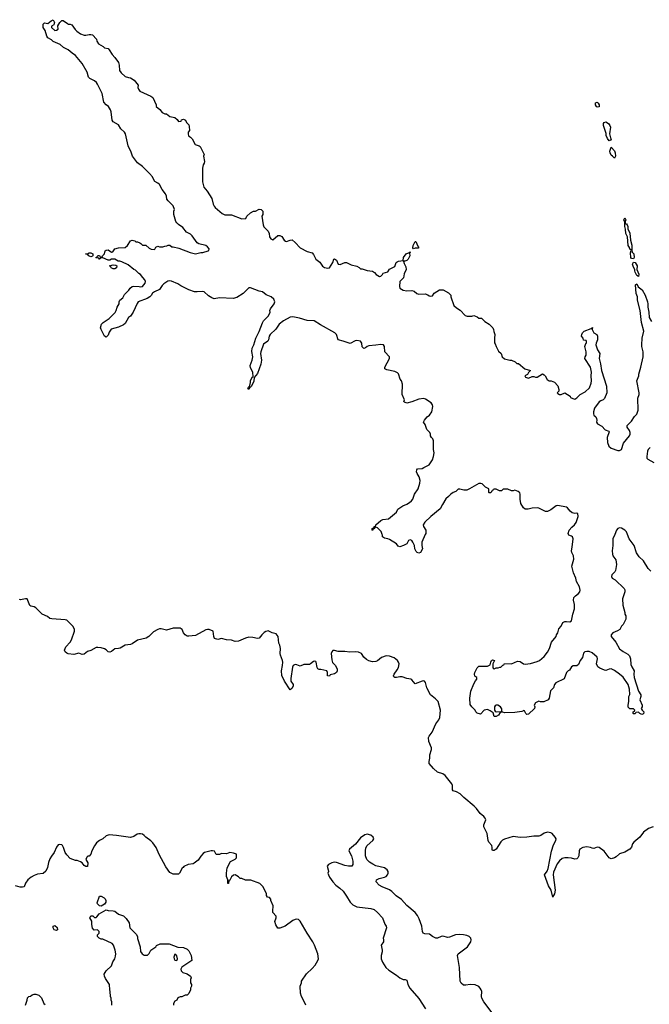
# Model space of a CAD drawing. Header units: inches. Extents: x 2293880 to 2522759, y 823965 to 1006879.
# Tile 309 of 325: x 2450681 to 2458016, y 894520 to 906002. Entities that reach past the tile are written whole.
import ezdxf

# ---------------------------------------------------------------- set-up
doc = ezdxf.new("R2010")
doc.units = ezdxf.units.IN
doc.header["$MEASUREMENT"] = 0
doc.layers.add('C4859', color=7, linetype='Continuous')
doc.layers.add('C4950', color=7, linetype='Continuous')

msp = doc.modelspace()

# ---------------------------------------------------------------- linework, layer by layer
at = {"layer": 'C4859', "color": 5}
for points, elevation in [([(2455406, 900000), (2455367, 899910), (2455365, 899870), (2455372, 899830), (2455351, 899789), (2455330, 899782), (2455310, 899789), (2455300, 899800), (2455284, 899830), (2455279, 899870), (2455262, 899910), (2455250, 899928), (2455230, 899938), (2455212, 899928), (2455190, 899888), (2455154, 899870), (2455110, 899855), (2455090, 899862), (2455070, 899889), (2454990, 899941), (2454970, 899949), (2454930, 899954), (2454908, 899970), (2454908, 899990), (2454904, 900000)], 60), ([(2457613, 900000), (2457591, 899950), (2457591, 899871), (2457583, 899810), (2457586, 899770), (2457591, 899750), (2457625, 899705), (2457635, 899650), (2457622, 899578), (2457615, 899565), (2457581, 899530), (2457576, 899510), (2457585, 899490), (2457618, 899470), (2457722, 899370), (2457730, 899354), (2457731, 899330), (2457705, 899250), (2457706, 899174), (2457731, 899090), (2457732, 899070), (2457742, 899050), (2457742, 899010), (2457712, 898950), (2457692, 898930), (2457672, 898890), (2457646, 898874), (2457592, 898850), (2457572, 898830), (2457571, 898810), (2457624, 898744), (2457670, 898667), (2457710, 898634), (2457766, 898605), (2457785, 898585), (2457797, 898550), (2457802, 898482), (2457814, 898454), (2457841, 898410), (2457834, 898370), (2457838, 898330), (2457890, 898170), (2457916, 898130), (2457919, 898110), (2457907, 898070), (2457931, 898010), (2457931, 897989), (2457922, 897970), (2457931, 897950), (2457951, 897930), (2457950, 897906), (2457930, 897898), (2457906, 897910), (2457890, 897926), (2457858, 897922), (2457850, 897906), (2457830, 897906), (2457826, 897910), (2457826, 897930), (2457842, 897938), (2457846, 897950), (2457830, 897966), (2457790, 897966), (2457770, 897986), (2457769, 898010), (2457779, 898050), (2457779, 898110), (2457789, 898131), (2457785, 898195), (2457769, 898250), (2457710, 898333), (2457669, 898370), (2457610, 898413), (2457572, 898432), (2457550, 898429), (2457510, 898414), (2457495, 898415), (2457438, 898438), (2457416, 898456), (2457402, 898490), (2457414, 898550), (2457409, 898570), (2457350, 898619), (2457315, 898635), (2457290, 898636), (2457265, 898630), (2457250, 898615), (2457236, 898564), (2457211, 898530), (2457190, 898482), (2457170, 898469), (2457130, 898469), (2457110, 898455), (2457085, 898415), (2457070, 898408), (2457050, 898388), (2457025, 898315), (2456926, 898270), (2456911, 898250), (2456898, 898210), (2456866, 898174), (2456851, 898090), (2456838, 898070), (2456787, 898047), (2456750, 898046), (2456730, 898055), (2456690, 898035), (2456676, 898010), (2456681, 897990), (2456679, 897970), (2456610, 897902), (2456590, 897898), (2456578, 897910), (2456562, 897942), (2456550, 897946), (2456542, 897938), (2456530, 897935), (2456450, 897924), (2456330, 897918), (2456310, 897926), (2456290, 897926), (2456278, 897922), (2456258, 897890), (2456230, 897875), (2456210, 897878), (2456198, 897918), (2456163, 897943), (2456130, 897957), (2456091, 897949), (2456050, 897902), (2456010, 897915), (2455995, 897930), (2455988, 897950), (2455949, 897989), (2455930, 898018), (2455925, 898090), (2455936, 898170), (2455970, 898258), (2455990, 898294), (2456006, 898310), (2456006, 898330), (2455985, 898345), (2455979, 898370), (2455984, 898390), (2456010, 898442), (2456030, 898462), (2456130, 898462), (2456162, 898478), (2456168, 898510), (2456178, 898530), (2456190, 898538), (2456212, 898530), (2456192, 898490), (2456193, 898453), (2456198, 898438), (2456210, 898434), (2456230, 898442), (2456256, 898444), (2456273, 898453), (2456287, 898453), (2456310, 898474), (2456322, 898478), (2456330, 898494), (2456410, 898492), (2456480, 898520), (2456510, 898519), (2456550, 898491), (2456570, 898487), (2456630, 898493), (2456710, 898516), (2456735, 898530), (2456790, 898575), (2456830, 898626), (2456854, 898670), (2456878, 898742), (2456929, 898810), (2456933, 898827), (2456949, 898850), (2456962, 898898), (2456988, 898930), (2457009, 898971), (2457030, 898985), (2457050, 898986), (2457090, 898979), (2457109, 898991), (2457124, 899070), (2457144, 899130), (2457143, 899183), (2457133, 899233), (2457136, 899264), (2457156, 899284), (2457192, 899310), (2457207, 899330), (2457211, 899350), (2457202, 899390), (2457167, 899450), (2457161, 899490), (2457134, 899550), (2457113, 899630), (2457138, 899710), (2457132, 899750), (2457113, 899790), (2457109, 899810), (2457119, 899850), (2457129, 899949), (2457122, 899970), (2457110, 899979), (2457078, 899990), (2457074, 900000)], 60), ([(2458032, 899572), (2458004, 899604), (2457950, 899690), (2457897, 899737), (2457866, 899786), (2457838, 899870), (2457780, 899950), (2457762, 900000)], 60), ([(2458061, 896590), (2458007, 896570), (2457950, 896527), (2457904, 896470), (2457835, 896410), (2457822, 896390), (2457808, 896352), (2457790, 896330), (2457730, 896294), (2457670, 896275), (2457630, 896239), (2457611, 896230), (2457570, 896218), (2457550, 896229), (2457490, 896304), (2457430, 896349), (2457408, 896352), (2457370, 896338), (2457350, 896340), (2457329, 896350), (2457290, 896358), (2457242, 896350), (2457207, 896330), (2457197, 896310), (2457193, 896250), (2457185, 896230), (2457170, 896215), (2457150, 896214), (2457110, 896225), (2457072, 896228), (2457030, 896228), (2457001, 896219), (2456970, 896192), (2456942, 896158), (2456899, 896061), (2456897, 896030), (2456920, 895850), (2456910, 895808), (2456898, 895790), (2456892, 895768), (2456873, 895850), (2456840, 895900), (2456795, 896030), (2456826, 896074), (2456838, 896102), (2456875, 896305), (2456901, 896379), (2456925, 896430), (2456929, 896450), (2456921, 896470), (2456884, 896510), (2456870, 896518), (2456830, 896527), (2456790, 896517), (2456753, 896487), (2456730, 896479), (2456670, 896481), (2456590, 896468), (2456510, 896465), (2456430, 896476), (2456330, 896445), (2456307, 896433), (2456286, 896414), (2456230, 896328), (2456210, 896315), (2456190, 896315), (2456184, 896324), (2456185, 896350), (2456180, 896370), (2456145, 896410), (2456137, 896430), (2456127, 896510), (2456090, 896590), (2456090, 896612), (2456110, 896670), (2456104, 896690), (2456090, 896709), (2456044, 896744), (2456002, 896802), (2455974, 896830), (2455857, 896930), (2455814, 896974), (2455770, 896999), (2455729, 897010), (2455723, 897023), (2455722, 897070), (2455714, 897090), (2455636, 897190), (2455610, 897207), (2455548, 897228), (2455500, 897270), (2455453, 897330), (2455450, 897350), (2455459, 897390), (2455458, 897430), (2455478, 897490), (2455480, 897510), (2455446, 897586), (2455445, 897630), (2455452, 897648), (2455486, 897694), (2455527, 897790), (2455564, 897836), (2455577, 897863), (2455582, 897950), (2455556, 898050), (2455524, 898084), (2455467, 898130), (2455425, 898210), (2455410, 898274), (2455397, 898290), (2455390, 898294), (2455370, 898289), (2455290, 898258), (2455250, 898305), (2455238, 898310), (2455190, 898318), (2455138, 898338), (2455110, 898339), (2455070, 898331), (2455050, 898332), (2455040, 898340), (2455036, 898350), (2455043, 898370), (2455080, 898420), (2455093, 898447), (2455100, 898490), (2455094, 898510), (2455081, 898530), (2455042, 898562), (2454990, 898580), (2454950, 898583), (2454897, 898563), (2454850, 898527), (2454830, 898517), (2454790, 898514), (2454750, 898525), (2454721, 898541), (2454692, 898570), (2454662, 898610), (2454628, 898628), (2454590, 898631), (2454527, 898627), (2454470, 898635), (2454390, 898636), (2454350, 898645), (2454330, 898644), (2454317, 898630), (2454311, 898610), (2454316, 898536), (2454326, 898506), (2454359, 898470), (2454379, 898430), (2454379, 898410), (2454370, 898389), (2454350, 898375), (2454298, 898362), (2454290, 898346), (2454266, 898350), (2454268, 898390), (2454258, 898410), (2454190, 898425), (2454170, 898424), (2454153, 898433), (2454147, 898447), (2454133, 898510), (2454130, 898518), (2454120, 898520), (2454102, 898518), (2454070, 898490), (2454056, 898484), (2453990, 898481), (2453950, 898464), (2453910, 898477), (2453890, 898481), (2453881, 898479), (2453868, 898472), (2453859, 898450), (2453839, 898321), (2453841, 898290), (2453867, 898250), (2453867, 898230), (2453850, 898204), (2453830, 898188), (2453764, 898290), (2453735, 898355), (2453730, 898410), (2453743, 898470), (2453746, 898510), (2453742, 898530), (2453718, 898590), (2453715, 898610), (2453721, 898670), (2453710, 898709), (2453698, 898730), (2453691, 898811), (2453670, 898839), (2453622, 898850), (2453590, 898869), (2453574, 898874), (2453550, 898869), (2453530, 898855), (2453501, 898830), (2453470, 898789), (2453450, 898784), (2453398, 898798), (2453350, 898803), (2453311, 898790), (2453230, 898753), (2453191, 898749), (2453150, 898767), (2453089, 898769), (2453030, 898784), (2452990, 898774), (2452950, 898785), (2452941, 898810), (2452935, 898870), (2452890, 898889), (2452870, 898892), (2452850, 898887), (2452730, 898822), (2452690, 898815), (2452650, 898813), (2452630, 898814), (2452607, 898827), (2452590, 898850), (2452574, 898890), (2452550, 898905), (2452467, 898907), (2452390, 898883), (2452330, 898900), (2452310, 898898), (2452289, 898891), (2452238, 898862), (2452186, 898810), (2452153, 898790), (2452054, 898766), (2451990, 898723), (2451970, 898715), (2451910, 898709), (2451850, 898675), (2451830, 898668), (2451790, 898664), (2451750, 898635), (2451730, 898626), (2451710, 898630), (2451690, 898653), (2451670, 898665), (2451630, 898678), (2451590, 898681), (2451570, 898679), (2451510, 898646), (2451470, 898635), (2451430, 898604), (2451410, 898599), (2451370, 898615), (2451310, 898598), (2451247, 898607), (2451230, 898613), (2451209, 898629), (2451204, 898650), (2451219, 898690), (2451270, 898745), (2451284, 898770), (2451318, 898870), (2451320, 898890), (2451304, 898924), (2451250, 898982), (2451230, 898998), (2451210, 899005), (2451054, 899014), (2451030, 899019), (2451003, 899043), (2450944, 899070), (2450910, 899099), (2450870, 899145), (2450850, 899157), (2450810, 899162), (2450798, 899170), (2450768, 899248), (2450750, 899249), (2450690, 899235), (2450680, 899240)], 80), ([(2454013, 894510), (2453989, 894569), (2453964, 894610), (2453954, 894650), (2453949, 894730), (2453962, 894770), (2453962, 894790), (2454023, 894877), (2454090, 894938), (2454122, 894978), (2454155, 895030), (2454162, 895050), (2454154, 895110), (2454114, 895210), (2454094, 895250), (2454029, 895350), (2453950, 895489), (2453929, 895509), (2453910, 895514), (2453890, 895509), (2453864, 895496), (2453772, 895430), (2453710, 895408), (2453690, 895406), (2453665, 895445), (2453655, 895485), (2453668, 895530), (2453667, 895547), (2453628, 895590), (2453628, 895630), (2453635, 895645), (2453635, 895670), (2453608, 895730), (2453607, 895747), (2453590, 895766), (2453568, 895770), (2453558, 895790), (2453558, 895810), (2453518, 895890), (2453478, 895930), (2453373, 895967), (2453310, 895968), (2453267, 895987), (2453250, 895988), (2453230, 896008), (2453190, 896028), (2453173, 896027), (2453150, 896008), (2453135, 895985), (2453130, 895966), (2453118, 895962), (2453112, 895930), (2453107, 895927), (2453106, 895970), (2453089, 896011), (2453089, 896050), (2453098, 896110), (2453136, 896184), (2453190, 896212), (2453208, 896230), (2453206, 896270), (2453170, 896284), (2453130, 896289), (2453090, 896273), (2453030, 896278), (2453007, 896267), (2452970, 896266), (2452950, 896306), (2452928, 896308), (2452910, 896309), (2452834, 896290), (2452820, 896280), (2452790, 896248), (2452759, 896201), (2452715, 896165), (2452701, 896159), (2452642, 896150), (2452592, 896128), (2452585, 896115), (2452572, 896108), (2452542, 896050), (2452530, 896038), (2452470, 896038), (2452430, 896058), (2452383, 896123), (2452307, 896267), (2452270, 896350), (2452230, 896404), (2452208, 896428), (2452150, 896470), (2452130, 896489), (2452110, 896504), (2452090, 896509), (2452070, 896509), (2452050, 896503), (2452010, 896476), (2451970, 896467), (2451810, 896490), (2451725, 896495), (2451690, 896485), (2451650, 896450), (2451610, 896429), (2451577, 896403), (2451551, 896369), (2451521, 896310), (2451511, 896269), (2451490, 896248), (2451473, 896247), (2451464, 896236), (2451452, 896210), (2451476, 896170), (2451470, 896128), (2451450, 896128), (2451430, 896138), (2451410, 896168), (2451390, 896182), (2451350, 896198), (2451330, 896198), (2451270, 896222), (2451230, 896262), (2451210, 896290), (2451192, 896350), (2451181, 896370), (2451170, 896379), (2451150, 896385), (2451130, 896379), (2451109, 896351), (2451084, 896290), (2451050, 896249), (2451030, 896215), (2451015, 896175), (2451004, 896116), (2450987, 896073), (2450954, 896046), (2450890, 896036), (2450850, 896023), (2450816, 896004), (2450776, 895970), (2450748, 895932), (2450731, 895890), (2450715, 895885), (2450686, 895886), (2450630, 895902)], 120), ([(2456209, 894389), (2456090, 894550), (2456066, 894590), (2456062, 894610), (2456063, 894670), (2456057, 894690), (2456046, 894710), (2456030, 894728), (2455988, 894748), (2455930, 894751), (2455878, 894742), (2455850, 894745), (2455825, 894765), (2455814, 894790), (2455806, 894950), (2455783, 895090), (2455790, 895110), (2455896, 895190), (2455935, 895250), (2455942, 895270), (2455936, 895290), (2455917, 895310), (2455890, 895321), (2455851, 895331), (2455810, 895334), (2455758, 895330), (2455690, 895302), (2455670, 895301), (2455610, 895313), (2455590, 895310), (2455550, 895292), (2455530, 895293), (2455490, 895312), (2455456, 895336), (2455400, 895340), (2455380, 895350), (2455372, 895370), (2455366, 895430), (2455336, 895516), (2455316, 895556), (2455290, 895589), (2455190, 895673), (2455130, 895742), (2455066, 895786), (2455017, 895837), (2454990, 895854), (2454902, 895890), (2454869, 895910), (2454835, 895950), (2454838, 895970), (2454845, 895975), (2454870, 895986), (2454930, 896001), (2454950, 896011), (2454965, 896030), (2454973, 896050), (2454974, 896070), (2454962, 896090), (2454929, 896110), (2454830, 896135), (2454793, 896153), (2454758, 896178), (2454726, 896210), (2454709, 896250), (2454709, 896310), (2454714, 896346), (2454729, 896371), (2454793, 896430), (2454805, 896450), (2454797, 896470), (2454770, 896492), (2454730, 896504), (2454702, 896498), (2454650, 896461), (2454592, 896388), (2454523, 896330), (2454516, 896310), (2454546, 896250), (2454562, 896190), (2454562, 896150), (2454552, 896130), (2454511, 896129), (2454470, 896137), (2454370, 896175), (2454350, 896177), (2454318, 896170), (2454278, 896150), (2454263, 896130), (2454276, 896090), (2454278, 896070), (2454271, 896050), (2454278, 896030), (2454290, 896002), (2454328, 895948), (2454365, 895910), (2454410, 895876), (2454450, 895838), (2454490, 895782), (2454531, 895710), (2454560, 895680), (2454610, 895655), (2454770, 895637), (2454810, 895626), (2454851, 895591), (2454906, 895530), (2454934, 895454), (2454951, 895430), (2454955, 895410), (2454916, 895290), (2454921, 895270), (2454918, 895250), (2454891, 895210), (2454905, 895150), (2454905, 895130), (2454891, 895090), (2454891, 895050), (2454906, 895010), (2454948, 894948), (2454980, 894920), (2455070, 894861), (2455110, 894827), (2455150, 894811), (2455170, 894811), (2455190, 894802), (2455204, 894750), (2455227, 894710), (2455330, 894587), (2455408, 894468)], 120), ([(2451755, 894510), (2451755, 894550), (2451748, 894570), (2451748, 894590), (2451738, 894610), (2451735, 894670), (2451729, 894690), (2451728, 894750), (2451680, 894820), (2451668, 894848), (2451666, 894870), (2451689, 894911), (2451749, 894970), (2451765, 895015), (2451789, 895051), (2451798, 895082), (2451799, 895110), (2451794, 895150), (2451775, 895210), (2451758, 895230), (2451650, 895278), (2451630, 895278), (2451606, 895290), (2451586, 895310), (2451588, 895332), (2451606, 895350), (2451606, 895370), (2451587, 895387), (2451550, 895386), (2451530, 895406), (2451522, 895450), (2451522, 895490), (2451498, 895530), (2451510, 895551), (2451531, 895551), (2451553, 895533), (2451570, 895532), (2451580, 895540), (2451605, 895575), (2451690, 895622), (2451712, 895612), (2451770, 895611), (2451790, 895606), (2451831, 895571), (2451890, 895550), (2451922, 895522), (2451956, 895470), (2451962, 895410), (2452037, 895337), (2452052, 895310), (2452053, 895287), (2452085, 895190), (2452090, 895134), (2452107, 895107), (2452130, 895092), (2452168, 895092), (2452188, 895112), (2452210, 895152), (2452266, 895190), (2452276, 895204), (2452316, 895224), (2452424, 895224), (2452525, 895185), (2452590, 895182), (2452630, 895162), (2452650, 895142), (2452678, 895090), (2452685, 895030), (2452570, 894953), (2452558, 894930), (2452562, 894910), (2452582, 894890), (2452630, 894876), (2452672, 894850), (2452678, 894830), (2452672, 894808), (2452672, 894772), (2452682, 894750), (2452682, 894730), (2452672, 894710), (2452672, 894688), (2452650, 894646), (2452630, 894626), (2452610, 894626), (2452570, 894608), (2452550, 894608), (2452525, 894595), (2452511, 894569), (2452490, 894558), (2452472, 894530), (2452471, 894510)], 120), ([(2450748, 894510), (2450767, 894567), (2450770, 894594), (2450788, 894612), (2450807, 894613), (2450826, 894630), (2450850, 894638), (2450870, 894638), (2450905, 894625), (2450935, 894595), (2450962, 894530), (2450978, 894518)], 120)]:
    msp.add_lwpolyline(points, dxfattribs=dict(at, elevation=elevation))
for points, elevation in [([(2456250, 898009), (2456230, 898008), (2456220, 898000), (2456212, 897990), (2456211, 897970), (2456212, 897950), (2456220, 897940), (2456230, 897932), (2456290, 897934), (2456298, 897942), (2456296, 897964), (2456282, 897990)], 60), ([(2451630, 895666), (2451610, 895668), (2451586, 895690), (2451582, 895702), (2451610, 895782), (2451630, 895781), (2451663, 895763), (2451676, 895750), (2451686, 895730), (2451685, 895710), (2451670, 895686)], 120), ([(2451110, 895382), (2451084, 895390), (2451069, 895410), (2451070, 895431), (2451090, 895438), (2451117, 895417), (2451122, 895390)], 120), ([(2452490, 895106), (2452478, 895070), (2452482, 895050), (2452490, 895034), (2452510, 895032), (2452519, 895050), (2452510, 895086)], 120)]:
    msp.add_lwpolyline(points, close=True, dxfattribs=dict(at, elevation=elevation))
at = {"layer": 'C4950', "color": 5, "elevation": 60}
for points in [[(2454904, 900000), (2454892, 900032), (2454850, 900078), (2454830, 900086), (2454818, 900082), (2454814, 900070), (2454798, 900062), (2454790, 900046), (2454786, 900050), (2454787, 900067), (2454794, 900074), (2454806, 900074), (2454810, 900091), (2454827, 900093), (2454829, 900110), (2454890, 900163), (2454910, 900174), (2454977, 900183), (2455070, 900261), (2455086, 900294), (2455097, 900303), (2455146, 900334), (2455190, 900351), (2455223, 900370), (2455245, 900390), (2455259, 900410), (2455281, 900470), (2455324, 900530), (2455342, 900598), (2455345, 900630), (2455335, 900670), (2455310, 900710), (2455304, 900730), (2455306, 900754), (2455317, 900763), (2455370, 900770), (2455390, 900778), (2455450, 900811), (2455489, 900870), (2455503, 900910), (2455509, 900950), (2455503, 900990), (2455502, 901090), (2455494, 901114), (2455478, 901130), (2455468, 901150), (2455468, 901170), (2455458, 901190), (2455425, 901225), (2455403, 901283), (2455386, 901310), (2455395, 901330), (2455429, 901370), (2455454, 901390), (2455484, 901430), (2455492, 901490), (2455489, 901510), (2455475, 901535), (2455410, 901577), (2455390, 901585), (2455330, 901577), (2455250, 901544), (2455190, 901529), (2455163, 901543), (2455158, 901550), (2455162, 901570), (2455135, 901630), (2455139, 901750), (2455129, 901790), (2455115, 901810), (2455094, 901874), (2455083, 901883), (2455050, 901899), (2454957, 901917), (2454935, 901930), (2454934, 901950), (2454989, 902050), (2454989, 902070), (2454934, 902130), (2454932, 902190), (2454921, 902210), (2454890, 902216), (2454830, 902205), (2454750, 902200), (2454728, 902192), (2454710, 902175), (2454690, 902166), (2454670, 902189), (2454665, 902230), (2454650, 902253), (2454610, 902260), (2454590, 902256), (2454530, 902226), (2454450, 902255), (2454390, 902269), (2454370, 902330), (2454351, 902351), (2454185, 902445), (2454112, 902492), (2454030, 902496), (2453942, 902522), (2453864, 902536), (2453830, 902534), (2453754, 902490), (2453704, 902450), (2453666, 902394), (2453600, 902330), (2453589, 902310), (2453579, 902270), (2453570, 902253), (2453522, 902218), (2453490, 902130), (2453488, 902108), (2453499, 902030), (2453490, 901984), (2453450, 901875), (2453411, 901830), (2453410, 901786), (2453382, 901730), (2453370, 901718), (2453362, 901718), (2453350, 901688), (2453338, 901710), (2453350, 901722), (2453358, 901722), (2453369, 901770), (2453370, 901792), (2453390, 901832), (2453402, 901838), (2453396, 901890), (2453370, 901942), (2453366, 901970), (2453388, 902032), (2453395, 902070), (2453387, 902133), (2453389, 902170), (2453410, 902211), (2453432, 902290), (2453470, 902366), (2453510, 902466), (2453523, 902490), (2453578, 902550), (2453598, 902590), (2453596, 902610), (2453601, 902630), (2453647, 902690), (2453655, 902710), (2453642, 902742), (2453611, 902771), (2453553, 902793), (2453509, 902829), (2453470, 902838), (2453370, 902877), (2453350, 902876), (2453284, 902810), (2453210, 902762), (2453168, 902752), (2453010, 902760), (2452948, 902748), (2452918, 902758), (2452880, 902780), (2452830, 902827), (2452810, 902832), (2452750, 902827), (2452718, 902830), (2452650, 902853), (2452559, 902899), (2452523, 902923), (2452450, 902953), (2452430, 902957), (2452408, 902952), (2452359, 902921), (2452339, 902901), (2452310, 902855), (2452250, 902829), (2452227, 902813), (2452213, 902787), (2452196, 902770), (2452165, 902750), (2452061, 902710), (2452048, 902692), (2452001, 902590), (2451970, 902545), (2451950, 902530), (2451910, 902459), (2451890, 902442), (2451830, 902415), (2451747, 902393), (2451722, 902358), (2451710, 902324), (2451690, 902299), (2451669, 902310), (2451629, 902390), (2451624, 902410), (2451635, 902450), (2451655, 902470), (2451722, 902518), (2451792, 902588), (2451805, 902610), (2451817, 902650), (2451841, 902690), (2451841, 902710), (2451849, 902731), (2451881, 902759), (2451902, 902798), (2451953, 902847), (2451969, 902870), (2451990, 902891), (2452010, 902896), (2452071, 902891), (2452090, 902885), (2452110, 902891), (2452142, 902930), (2452148, 902950), (2452138, 902970), (2452114, 902994), (2452089, 903029), (2452070, 903042), (2452030, 903082), (2452009, 903089), (2451943, 903143), (2451870, 903178), (2451847, 903187), (2451828, 903188), (2451790, 903208), (2451750, 903208), (2451730, 903198), (2451710, 903198), (2451650, 903226), (2451618, 903222), (2451614, 903210), (2451609, 903209), (2451602, 903222), (2451570, 903226), (2451566, 903230), (2451582, 903238), (2451590, 903254), (2451610, 903254), (2451618, 903238), (2451630, 903234), (2451642, 903238), (2451646, 903250), (2451668, 903270), (2451675, 903305), (2451690, 903316), (2451710, 903318), (2451750, 903292), (2451767, 903293), (2451790, 903331), (2451830, 903341), (2451910, 903345), (2451938, 903370), (2451970, 903422), (2451990, 903431), (2452022, 903422), (2452033, 903413), (2452052, 903412), (2452080, 903400), (2452093, 903393), (2452110, 903374), (2452150, 903372), (2452190, 903338), (2452214, 903326), (2452250, 903322), (2452255, 903325), (2452268, 903350), (2452290, 903362), (2452310, 903354), (2452350, 903354), (2452370, 903362), (2452396, 903364), (2452410, 903374), (2452430, 903374), (2452452, 903352), (2452468, 903352), (2452536, 903336), (2452668, 903288), (2452730, 903271), (2452790, 903287), (2452813, 903287), (2452875, 903305), (2452886, 903310), (2452888, 903330), (2452870, 903354), (2452848, 903370), (2452769, 903389), (2452750, 903399), (2452690, 903481), (2452670, 903501), (2452626, 903526), (2452580, 903580), (2452530, 903614), (2452510, 903635), (2452501, 903650), (2452478, 903730), (2452478, 903770), (2452486, 903790), (2452468, 903830), (2452409, 903889), (2452395, 903910), (2452390, 903946), (2452381, 903970), (2452341, 904021), (2452310, 904079), (2452290, 904097), (2452256, 904116), (2452234, 904150), (2452229, 904170), (2452194, 904210), (2452113, 904290), (2452054, 904334), (2451996, 904410), (2451975, 904470), (2451952, 904510), (2451946, 904530), (2451915, 904670), (2451902, 904690), (2451859, 904730), (2451830, 904775), (2451769, 904810), (2451759, 904830), (2451747, 904927), (2451740, 904950), (2451715, 904990), (2451689, 905010), (2451661, 905041), (2451640, 905140), (2451587, 905250), (2451575, 905270), (2451552, 905290), (2451496, 905316), (2451481, 905330), (2451465, 905390), (2451409, 905490), (2451330, 905583), (2451293, 905613), (2451244, 905650), (2451190, 905676), (2451151, 905711), (2451070, 905747), (2451050, 905766), (2451010, 905792), (2450996, 905810), (2450977, 905877), (2450955, 905910), (2450955, 905950), (2450970, 905965), (2451010, 905958), (2451048, 905990), (2451070, 906002), (2451085, 905970), (2451084, 905956), (2451077, 905943), (2451052, 905928), (2451051, 905910), (2451090, 905876), (2451110, 905878), (2451128, 905890), (2451126, 905930), (2451149, 905971), (2451170, 905992), (2451188, 905992), (2451237, 905957), (2451250, 905951), (2451270, 905951), (2451290, 905941), (2451328, 905888), (2451348, 905868), (2451390, 905839), (2451430, 905821), (2451450, 905821), (2451490, 905831), (2451510, 905831), (2451530, 905825), (2451575, 905775), (2451581, 905750), (2451600, 905720), (2451652, 905690), (2451670, 905672), (2451710, 905665), (2451725, 905650), (2451757, 905597), (2451790, 905562), (2451830, 905502), (2451841, 905470), (2451843, 905410), (2451863, 905383), (2451910, 905338), (2451950, 905326), (2451970, 905325), (2452016, 905296), (2452060, 905240), (2452058, 905210), (2452065, 905190), (2452082, 905170), (2452210, 905110), (2452233, 905093), (2452271, 905011), (2452272, 904990), (2452314, 904954), (2452340, 904920), (2452370, 904905), (2452390, 904905), (2452430, 904872), (2452490, 904862), (2452517, 904837), (2452530, 904814), (2452562, 904818), (2452567, 904833), (2452590, 904842), (2452612, 904830), (2452624, 904804), (2452650, 904774), (2452657, 904757), (2452658, 904710), (2452645, 904690), (2452642, 904670), (2452646, 904646), (2452671, 904631), (2452691, 904611), (2452725, 904545), (2452770, 904532), (2452784, 904524), (2452831, 904431), (2452822, 904410), (2452834, 904350), (2452831, 904330), (2452819, 904310), (2452811, 904270), (2452811, 904110), (2452825, 904050), (2452863, 904003), (2452918, 903918), (2452935, 903850), (2452946, 903826), (2452959, 903810), (2453041, 903741), (2453070, 903728), (2453150, 903725), (2453270, 903678), (2453310, 903682), (2453315, 903685), (2453328, 903710), (2453370, 903751), (2453406, 903770), (2453429, 903771), (2453470, 903792), (2453494, 903790), (2453514, 903770), (2453512, 903730), (2453502, 903710), (2453518, 903610), (2453526, 903586), (2453574, 903534), (2453587, 903507), (2453591, 903470), (2453605, 903445), (2453630, 903436), (2453690, 903485), (2453710, 903485), (2453734, 903474), (2453761, 903430), (2453778, 903418), (2453790, 903415), (2453830, 903431), (2453854, 903434), (2453890, 903404), (2453950, 903340), (2454030, 903297), (2454090, 903285), (2454104, 903264), (2454130, 903211), (2454176, 903176), (2454207, 903127), (2454231, 903111), (2454270, 903105), (2454291, 903109), (2454327, 903170), (2454342, 903210), (2454350, 903215), (2454370, 903198), (2454391, 903151), (2454414, 903146), (2454470, 903171), (2454490, 903171), (2454544, 903144), (2454608, 903128), (2454634, 903114), (2454650, 903098), (2454670, 903098), (2454730, 903077), (2454792, 903070), (2454815, 903055), (2454832, 903030), (2454873, 903007), (2454890, 903012), (2454908, 903030), (2454915, 903045), (2454970, 903062), (2454990, 903092), (2455050, 903125), (2455068, 903170), (2455080, 903180), (2455094, 903186), (2455147, 903193), (2455154, 903230), (2455185, 903270), (2455210, 903285), (2455218, 903282), (2455230, 903294), (2455230, 903286), (2455222, 903278), (2455226, 903250), (2455205, 903210), (2455190, 903195), (2455166, 903186), (2455154, 903186), (2455160, 903160), (2455180, 903120), (2455185, 903090), (2455161, 903039), (2455151, 902990), (2455111, 902949), (2455106, 902890), (2455111, 902870), (2455150, 902847), (2455190, 902839), (2455250, 902844), (2455276, 902836), (2455308, 902808), (2455330, 902801), (2455404, 902804), (2455435, 902795), (2455450, 902782), (2455470, 902778), (2455490, 902782), (2455509, 902811), (2455570, 902851), (2455614, 902850), (2455675, 902815), (2455702, 902790), (2455705, 902770), (2455738, 902670), (2455770, 902641), (2455814, 902614), (2455870, 902551), (2455895, 902545), (2455950, 902545), (2455970, 902552), (2456010, 902538), (2456030, 902522), (2456060, 902520), (2456101, 902481), (2456150, 902451), (2456192, 902410), (2456202, 902390), (2456205, 902365), (2456218, 902330), (2456212, 902290), (2456213, 902233), (2456222, 902222), (2456231, 902190), (2456258, 902138), (2456291, 902111), (2456302, 902070), (2456327, 902047), (2456390, 902031), (2456411, 902031), (2456452, 902012), (2456473, 901993), (2456492, 901992), (2456565, 901930), (2456633, 901913), (2456610, 901888), (2456596, 901864), (2456566, 901850), (2456572, 901832), (2456610, 901822), (2456650, 901842), (2456670, 901842), (2456690, 901832), (2456710, 901832), (2456770, 901872), (2456790, 901862), (2456802, 901850), (2456825, 901805), (2456850, 901792), (2456872, 901792), (2456910, 901774), (2456950, 901734), (2456962, 901690), (2456962, 901670), (2456942, 901650), (2456950, 901642), (2456970, 901632), (2456990, 901632), (2457030, 901651), (2457094, 901610), (2457098, 901598), (2457124, 901584), (2457150, 901578), (2457170, 901591), (2457210, 901630), (2457270, 901662), (2457319, 901710), (2457337, 901763), (2457343, 901790), (2457339, 901850), (2457342, 901890), (2457335, 901930), (2457329, 901950), (2457264, 902050), (2457269, 902070), (2457282, 902090), (2457282, 902130), (2457265, 902190), (2457275, 902225), (2457286, 902230), (2457286, 902250), (2457282, 902262), (2457250, 902266), (2457246, 902290), (2457226, 902310), (2457228, 902332), (2457238, 902350), (2457258, 902370), (2457338, 902402), (2457353, 902413), (2457352, 902390), (2457371, 902351), (2457405, 902330), (2457413, 902313), (2457413, 902270), (2457395, 902230), (2457391, 902210), (2457411, 902151), (2457438, 902110), (2457431, 902050), (2457447, 901987), (2457459, 901910), (2457519, 901730), (2457516, 901710), (2457523, 901670), (2457523, 901650), (2457495, 901585), (2457478, 901570), (2457450, 901559), (2457430, 901545), (2457379, 901470), (2457366, 901430), (2457367, 901407), (2457371, 901390), (2457391, 901370), (2457401, 901350), (2457406, 901330), (2457401, 901310), (2457411, 901290), (2457463, 901263), (2457501, 901221), (2457545, 901205), (2457550, 901194), (2457526, 901130), (2457528, 901070), (2457545, 901030), (2457570, 901006), (2457650, 900979), (2457670, 900979), (2457690, 900991), (2457716, 901064), (2457784, 901150), (2457792, 901170), (2457792, 901190), (2457784, 901210), (2457757, 901250), (2457757, 901270), (2457810, 901321), (2457845, 901375), (2457870, 901402), (2457886, 901450), (2457883, 901590), (2457897, 901630), (2457898, 901650), (2457869, 901790), (2457895, 901850), (2457895, 901870), (2457919, 901950), (2457943, 902070), (2457944, 902130), (2457929, 902190), (2457929, 902210), (2457933, 902290), (2457953, 902370), (2457925, 902470), (2457910, 902610), (2457877, 902730), (2457877, 902770), (2457861, 902810), (2457855, 902910), (2457870, 902921), (2457887, 902887), (2457934, 902850), (2457966, 902790), (2457993, 902710), (2457999, 902690), (2457997, 902650), (2458010, 902590), (2458015, 902530), (2458042, 902482)], [(2458025, 901015), (2458004, 900990), (2457994, 900970), (2457987, 900910), (2457988, 900890), (2457999, 900879), (2458070, 900840)], [(2457074, 900000), (2457069, 900010), (2457084, 900050), (2457114, 900085), (2457144, 900110), (2457163, 900137), (2457188, 900210), (2457182, 900242), (2457170, 900246), (2457150, 900242), (2457118, 900250), (2457092, 900272), (2457061, 900310), (2457050, 900316), (2456950, 900338), (2456930, 900333), (2456870, 900285), (2456830, 900265), (2456806, 900266), (2456730, 900307), (2456710, 900311), (2456653, 900307), (2456605, 900295), (2456570, 900295), (2456550, 900308), (2456519, 900359), (2456512, 900410), (2456513, 900470), (2456506, 900486), (2456490, 900502), (2456450, 900515), (2456430, 900509), (2456409, 900509), (2456368, 900528), (2456313, 900527), (2456292, 900508), (2456270, 900506), (2456256, 900516), (2456230, 900526), (2456210, 900526), (2456198, 900522), (2456190, 900506), (2456178, 900502), (2456170, 900486), (2456150, 900486), (2456146, 900490), (2456146, 900530), (2456106, 900550), (2456070, 900588), (2456055, 900595), (2456030, 900595), (2455922, 900530), (2455890, 900517), (2455855, 900515), (2455810, 900526), (2455790, 900526), (2455760, 900500), (2455730, 900489), (2455702, 900470), (2455678, 900442), (2455645, 900415), (2455605, 900350), (2455581, 900299), (2455471, 900210), (2455399, 900141), (2455383, 900110), (2455387, 900090), (2455411, 900050), (2455411, 900010), (2455406, 900000)], [(2457762, 900000), (2457750, 900031), (2457730, 900051), (2457691, 900071), (2457670, 900075), (2457651, 900070), (2457635, 900050), (2457613, 900000)]]:
    msp.add_lwpolyline(points, dxfattribs=at)
for points in [[(2457410, 904982), (2457402, 904990), (2457389, 905010), (2457390, 905034), (2457410, 905041), (2457421, 905030), (2457431, 905010), (2457430, 904986)], [(2457550, 904589), (2457530, 904615), (2457514, 904650), (2457515, 904675), (2457481, 904770), (2457483, 904790), (2457490, 904805), (2457509, 904811), (2457541, 904790), (2457556, 904770), (2457563, 904750), (2457551, 904670), (2457563, 904623), (2457571, 904609), (2457564, 904596)], [(2457610, 904386), (2457588, 904410), (2457570, 904422), (2457559, 904450), (2457555, 904470), (2457570, 904514), (2457610, 904472), (2457618, 904450), (2457622, 904410)], [(2457742, 903622), (2457750, 903622), (2457758, 903610), (2457765, 903590), (2457765, 903565), (2457790, 903514), (2457796, 903430), (2457813, 903373), (2457811, 903311), (2457818, 903290), (2457835, 903270), (2457839, 903230), (2457830, 903215), (2457810, 903219), (2457799, 903230), (2457796, 903284), (2457806, 903310), (2457802, 903322), (2457790, 903326), (2457785, 903345), (2457769, 903370), (2457762, 903470), (2457743, 903510), (2457738, 903558), (2457729, 903590), (2457729, 903649), (2457718, 903670), (2457730, 903692), (2457742, 903670), (2457734, 903650), (2457734, 903630)], [(2455324, 903336), (2455290, 903337), (2455270, 903329), (2455261, 903341), (2455264, 903370), (2455290, 903414), (2455294, 903414), (2455320, 903360), (2455332, 903348)], [(2451510, 903238), (2451488, 903250), (2451470, 903268), (2451446, 903270), (2451470, 903272), (2451490, 903282), (2451510, 903282), (2451532, 903270), (2451534, 903250), (2451530, 903246)], [(2451770, 903098), (2451746, 903110), (2451742, 903122), (2451726, 903130), (2451770, 903142), (2451800, 903140), (2451814, 903130), (2451810, 903109), (2451790, 903098)], [(2457890, 903009), (2457870, 903019), (2457850, 903058), (2457846, 903074), (2457849, 903089), (2457830, 903118), (2457821, 903150), (2457830, 903174), (2457850, 903171), (2457875, 903130), (2457871, 903090), (2457893, 903033)]]:
    msp.add_lwpolyline(points, close=True, dxfattribs=at)

doc.saveas('drawing.dxf')
